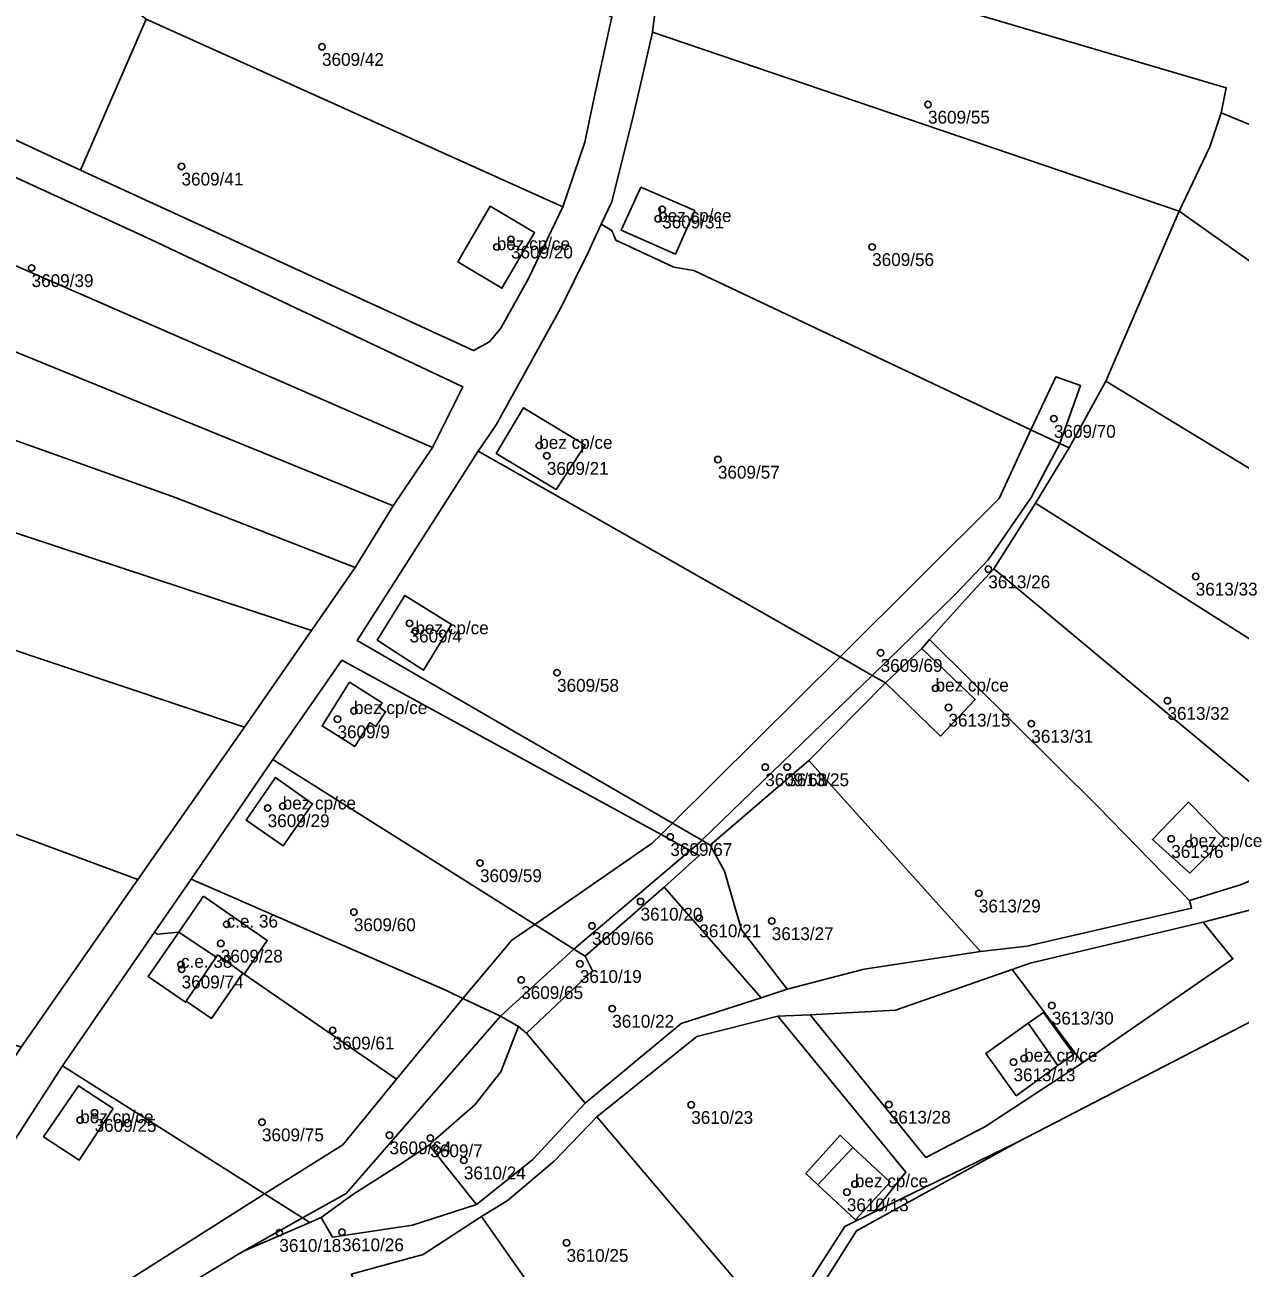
# Model space of a CAD drawing. Extents: x -878211 to -870363, y -1058464 to -1052522.
# Drawn here: x -875358 to -875263.1, y -1055357 to -1055259.9 of the extents above; entities that cross this region are included whole.
import ezdxf

# ---------------------------------------------------------------- set-up
doc = ezdxf.new("R2010")
doc.units = 0
for name, color, linetype in [('Vrstva 50', 7, 'Continuous'), ('Vrstva 51', 7, 'Continuous'), ('Vrstva 52', 7, 'Continuous')]:
    doc.layers.add(name, color=color, linetype=linetype)

msp = doc.modelspace()

# ---------------------------------------------------------------- linework, layer by layer
at = {"layer": 'Vrstva 50'}
for centre in [(-875334.8, -1055261.58994), (-875287.47, -1055266.09994), (-875345.77, -1055270.92994), (-875308.23, -1055274.27994), (-875308.54, -1055275.01994), (-875321.15, -1055277.21994), (-875320.04, -1055276.62994), (-875291.83, -1055277.21994), (-875357.48, -1055278.85994), (-875277.64, -1055290.62994), (-875317.83, -1055292.72994), (-875317.24, -1055293.51994), (-875303.88, -1055293.81994), (-875282.76, -1055302.37994), (-875266.56, -1055302.94994), (-875327.96, -1055306.60994), (-875327.5, -1055307.20994), (-875291.17, -1055308.90994), (-875316.44, -1055310.45994), (-875286.88, -1055311.67994), (-875268.77, -1055312.64994), (-875333.59, -1055314.08994), (-875332.3, -1055313.43994), (-875285.87, -1055313.17994), (-875279.4, -1055314.43994), (-875300.18, -1055317.82994), (-875298.47, -1055317.82994), (-875337.87, -1055320.88994), (-875339.04, -1055321.02994), (-875307.59, -1055323.27994), (-875268.47, -1055323.42994), (-875267.08, -1055323.81994), (-875322.46, -1055325.31994), (-875283.5, -1055327.68994), (-875309.92, -1055328.32994), (-875332.31, -1055329.14994), (-875305.33, -1055329.62994), (-875342.25, -1055330.10994), (-875313.71, -1055330.22994), (-875299.67, -1055329.84994), (-875342.7, -1055331.59994), (-875345.81, -1055333.24994), (-875314.66, -1055333.18994), (-875345.76, -1055333.61994), (-875319.24, -1055334.44994), (-875312.13, -1055336.68994), (-875277.8, -1055336.44994), (-875333.97, -1055338.38994), (-875280.79, -1055340.86994), (-875279.96, -1055340.57994), (-875305.96, -1055344.19994), (-875290.53, -1055344.17994), (-875352.56, -1055344.81994), (-875353.68, -1055345.38994), (-875339.49, -1055345.55994), (-875329.53, -1055346.56994), (-875326.34, -1055346.79994), (-875323.72, -1055348.52994), (-875293.18, -1055350.38994), (-875293.81, -1055351.01994), (-875338.13, -1055354.18994), (-875333.24, -1055354.13994), (-875315.7, -1055354.96994)]:
    msp.add_circle(centre, 0.25, dxfattribs=at)
at = {"layer": 'Vrstva 51'}
for points in [[(-875231.79, -1055227.05), (-875224.67, -1055262.34), (-875226.76, -1055267.1), (-875229.31, -1055272.89), (-875225.06, -1055286.96), (-875220.69, -1055301.45), (-875229.15, -1055309.71), (-875259.08, -1055336.05), (-875280.53, -1055347.13), (-875293.06, -1055354.03), (-875306.02, -1055374.55), (-875312.45, -1055379.64), (-875339.18, -1055400.55), (-875361.39, -1055412.55), (-875359.75, -1055415.8), (-875334.2, -1055401.89), (-875295.89, -1055379.59), (-875257.96, -1055358.31), (-875248.53, -1055352.74), (-875243.72, -1055348.71), (-875221.1, -1055321.52), (-875212.34, -1055291.26), (-875214.82, -1055274.23), (-875220.48, -1055256.01)], [(-875367.97, -1055361.13), (-875355.06, -1055341.16), (-875347.87, -1055330.72), (-875345.03, -1055326.59), (-875338.63, -1055317.25), (-875333.25, -1055309.49), (-875308.32, -1055323.1), (-875307.43, -1055322.21), (-875332.05, -1055307.95), (-875322.6, -1055293.16), (-875321.2, -1055291.1), (-875316.16, -1055282.02), (-875314.03, -1055277.7), (-875312.99, -1055275.43), (-875312.16, -1055273.69), (-875310.46, -1055266.9), (-875309.58, -1055263.08), (-875308.99, -1055260.44), (-875307.96, -1055252.23)], [(-875312.17, -1055259.24), (-875313.57, -1055265.67), (-875314.28, -1055269.04), (-875315.98, -1055274.1), (-875318.71, -1055279.73), (-875320.84, -1055283.56), (-875321.72, -1055284.62), (-875322.97, -1055285.31), (-875353.65, -1055271.23), (-875389.76, -1055254.42)], [(-875392.41, -1055256.08), (-875358.61, -1055271.84), (-875348.56, -1055276.46), (-875323.79, -1055288.15), (-875326.18, -1055292.88), (-875329.23, -1055297.44), (-875332.21, -1055302.25), (-875335.61, -1055307.16), (-875340.85, -1055314.72), (-875349.18, -1055326.62), (-875358.29, -1055339.7), (-875371.29, -1055359.65), (-875373.8, -1055356.3), (-875375.78, -1055352.39), (-875373.16, -1055359.84)], [(-875263.07, -1055327.02), (-875267.05, -1055328.24), (-875266.88, -1055328.84), (-875279.76, -1055331.82), (-875283.38, -1055332.24), (-875292.46, -1055333.6), (-875298.46, -1055335.16), (-875300.49, -1055335.85), (-875306.75, -1055337.85), (-875314.25, -1055344.08), (-875318.34, -1055348.46), (-875322.73, -1055351.99), (-875327.73, -1055353.59), (-875333.98, -1055354.53), (-875334.87, -1055353), (-875335.74, -1055353.4), (-875340.97, -1055355.66), (-875352.31, -1055362.5)], [(-875332.52, -1055357.43), (-875326.91, -1055355.9), (-875322.35, -1055352.93), (-875320.34, -1055351.69), (-875316.66, -1055348.61), (-875313.33, -1055345.14), (-875305.52, -1055338.87), (-875299.2, -1055337.28), (-875296.68, -1055337.18), (-875290, -1055336.82), (-875280.89, -1055333.63), (-875279.48, -1055333.14), (-875265.98, -1055329.95), (-875253.5, -1055326.71)], [(-875253.5, -1055326.71), (-875265.98, -1055329.95), (-875263.65, -1055332.81), (-875275.41, -1055340.92), (-875283.02, -1055345.93), (-875287.63, -1055348.31), (-875296.68, -1055337.18), (-875299.2, -1055337.28), (-875289.21, -1055349.45), (-875291.71, -1055352.57), (-875280.53, -1055347.13), (-875259.08, -1055336.05)]]:
    msp.add_lwpolyline(points, dxfattribs=at)
for points in [[(-875307.96, -1055252.23), (-875285.58, -1055258.51), (-875264.17, -1055264.79), (-875264.57, -1055266.74), (-875262.36, -1055267.65), (-875237.21, -1055279.52), (-875238.14, -1055271.52), (-875239.89, -1055261.36), (-875242.69, -1055247.5), (-875263.34, -1055244.75), (-875280.53, -1055241.35), (-875305.98, -1055236.2), (-875307.08, -1055243.78)], [(-875380.61, -1055244.15), (-875392.81, -1055238.7), (-875392.34, -1055253.06), (-875391.06, -1055253.27), (-875389.76, -1055254.42), (-875353.65, -1055271.23), (-875348.52, -1055259.43), (-875349.34, -1055258.82), (-875367.02, -1055250.53), (-875370.11, -1055249.03), (-875378.32, -1055245.23)], [(-875349.34, -1055258.82), (-875348.52, -1055259.43), (-875315.98, -1055274.1), (-875314.28, -1055269.04), (-875313.57, -1055265.67), (-875312.17, -1055259.24), (-875314.56, -1055258.15), (-875343.99, -1055245.46)], [(-875267.86, -1055274.43), (-875265.47, -1055269.39), (-875264.57, -1055266.74), (-875264.17, -1055264.79), (-875285.58, -1055258.51), (-875307.96, -1055252.23), (-875308.99, -1055260.44)], [(-875392.41, -1055256.08), (-875392.16, -1055264.55), (-875385.79, -1055267.02), (-875371.08, -1055273.68), (-875363.64, -1055276.56), (-875326.18, -1055292.88), (-875323.79, -1055288.15), (-875348.56, -1055276.46), (-875358.61, -1055271.84)], [(-875315.98, -1055274.1), (-875348.52, -1055259.43), (-875353.65, -1055271.23), (-875322.97, -1055285.31), (-875321.72, -1055284.62), (-875320.84, -1055283.56), (-875318.71, -1055279.73)], [(-875312.15, -1055275.93), (-875311.84, -1055276.7), (-875307.33, -1055278.79), (-875305.76, -1055279.06), (-875279.44, -1055291.5), (-875277.48, -1055287.37), (-875275.55, -1055288.04), (-875277.18, -1055292.57), (-875276.45, -1055292.91), (-875273.58, -1055287.69), (-875267.86, -1055274.43), (-875308.99, -1055260.44), (-875309.58, -1055263.08), (-875310.46, -1055266.9), (-875312.16, -1055273.69), (-875312.99, -1055275.43)], [(-875326.18, -1055292.88), (-875363.64, -1055276.56), (-875371.08, -1055273.68), (-875385.79, -1055267.02), (-875392.16, -1055264.55), (-875391.85, -1055271.93), (-875329.23, -1055297.44)], [(-875237.21, -1055279.52), (-875262.36, -1055267.65), (-875264.57, -1055266.74), (-875265.47, -1055269.39), (-875267.86, -1055274.43), (-875236.32, -1055296.72), (-875236.27, -1055291.74)], [(-875391.85, -1055271.93), (-875390.99, -1055280.72), (-875363.91, -1055290.48), (-875346.18, -1055296.82), (-875332.21, -1055302.25), (-875329.23, -1055297.44)], [(-875309.89, -1055272.55), (-875311.43, -1055275.91), (-875307.19, -1055277.78), (-875305.68, -1055274.37)], [(-875309.89, -1055272.55), (-875305.68, -1055274.37), (-875307.19, -1055277.78), (-875311.43, -1055275.91)], [(-875324.18, -1055278.39), (-875320.75, -1055280.44), (-875318.2, -1055276.08), (-875321.67, -1055274.04)], [(-875324.18, -1055278.39), (-875321.67, -1055274.04), (-875318.2, -1055276.08), (-875320.75, -1055280.44)], [(-875267.86, -1055274.43), (-875273.58, -1055287.69), (-875240.8, -1055307.61), (-875238.21, -1055301.95), (-875236.32, -1055296.72)], [(-875294.34, -1055309.23), (-875281.91, -1055296.87), (-875279.44, -1055291.5), (-875305.76, -1055279.06), (-875307.33, -1055278.79), (-875311.84, -1055276.7), (-875312.15, -1055275.93), (-875312.99, -1055275.43), (-875314.03, -1055277.7), (-875316.16, -1055282.02), (-875321.2, -1055291.1), (-875322.6, -1055293.16), (-875314.25, -1055297.91)], [(-875390.53, -1055289.34), (-875365.57, -1055297.31), (-875335.61, -1055307.16), (-875332.21, -1055302.25), (-875346.18, -1055296.82), (-875363.91, -1055290.48), (-875390.99, -1055280.72), (-875390.44, -1055288.55)], [(-875279.44, -1055291.5), (-875277.18, -1055292.57), (-875275.55, -1055288.04), (-875277.48, -1055287.37)], [(-875273.58, -1055287.69), (-875276.45, -1055292.91), (-875279.07, -1055297.22), (-875249.02, -1055316.28), (-875244.75, -1055312.83), (-875240.8, -1055307.61)], [(-875390.53, -1055289.34), (-875389.52, -1055298.41), (-875340.85, -1055314.72), (-875335.61, -1055307.16), (-875365.57, -1055297.31)], [(-875316.5, -1055296.15), (-875314.24, -1055292.69), (-875319.05, -1055289.77), (-875321.19, -1055293.34)], [(-875316.5, -1055296.15), (-875321.19, -1055293.34), (-875319.05, -1055289.77), (-875314.24, -1055292.69)], [(-875282.77, -1055301.66), (-875279.42, -1055296.78), (-875277.18, -1055292.57), (-875279.44, -1055291.5), (-875281.91, -1055296.87), (-875294.34, -1055309.23), (-875291.82, -1055310.67), (-875285.33, -1055304.34)], [(-875307.43, -1055322.21), (-875294.34, -1055309.23), (-875314.25, -1055297.91), (-875322.6, -1055293.16), (-875332.05, -1055307.95)], [(-875282.33, -1055302.34), (-875279.07, -1055297.22), (-875276.45, -1055292.91), (-875277.18, -1055292.57), (-875279.42, -1055296.78), (-875282.77, -1055301.66), (-875285.33, -1055304.34), (-875291.82, -1055310.67), (-875290.78, -1055311.26), (-875287.94, -1055308.58), (-875287.35, -1055307.87), (-875284.31, -1055304.48)], [(-875279.07, -1055297.22), (-875282.33, -1055302.34), (-875257.75, -1055322.82), (-875249.02, -1055316.28)], [(-875386.58, -1055312.79), (-875349.18, -1055326.62), (-875340.85, -1055314.72), (-875389.52, -1055298.41), (-875388.86, -1055300.92)], [(-875282.33, -1055302.34), (-875284.31, -1055304.48), (-875287.35, -1055307.87), (-875274.2, -1055320.91), (-875267.05, -1055328.24), (-875263.07, -1055327.02), (-875259.69, -1055325.58), (-875257.69, -1055323.85), (-875257.75, -1055322.82)], [(-875330.48, -1055307.92), (-875328.34, -1055304.43), (-875324.69, -1055306.69), (-875326.86, -1055310.27)], [(-875330.48, -1055307.92), (-875326.86, -1055310.27), (-875324.69, -1055306.69), (-875328.34, -1055304.43)], [(-875274.2, -1055320.91), (-875287.35, -1055307.87), (-875287.94, -1055308.58), (-875283.78, -1055312.56), (-875286.49, -1055315.41), (-875290.78, -1055311.26), (-875296.78, -1055317.32), (-875283.38, -1055332.24), (-875279.76, -1055331.82), (-875266.88, -1055328.84), (-875267.05, -1055328.24)], [(-875286.49, -1055315.41), (-875283.78, -1055312.56), (-875287.94, -1055308.58), (-875290.78, -1055311.26)], [(-875318.18, -1055330.12), (-875309, -1055323.78), (-875308.32, -1055323.1), (-875333.25, -1055309.49), (-875338.63, -1055317.25)], [(-875305.13, -1055323.54), (-875291.82, -1055310.67), (-875294.34, -1055309.23), (-875307.43, -1055322.21)], [(-875290.78, -1055311.26), (-875291.82, -1055310.67), (-875305.13, -1055323.54), (-875304.48, -1055323.92), (-875296.78, -1055317.32)], [(-875329.83, -1055313.51), (-875330.31, -1055313.15), (-875330.1, -1055312.82), (-875332.64, -1055311.21), (-875334.79, -1055314.62), (-875332.24, -1055316.23), (-875331.06, -1055314.35), (-875330.59, -1055314.67)], [(-875329.83, -1055313.51), (-875330.59, -1055314.67), (-875331.06, -1055314.35), (-875332.24, -1055316.23), (-875334.79, -1055314.62), (-875332.64, -1055311.21), (-875330.1, -1055312.82), (-875330.31, -1055313.15)], [(-875386.58, -1055312.79), (-875381.99, -1055331.14), (-875358.29, -1055339.7), (-875349.18, -1055326.62)], [(-875325.02, -1055335.29), (-875323.8, -1055335.9), (-875319.98, -1055331.35), (-875318.18, -1055330.12), (-875338.63, -1055317.25), (-875345.03, -1055326.59)], [(-875296.78, -1055317.32), (-875304.48, -1055323.92), (-875303.36, -1055325.96), (-875302.04, -1055330.55), (-875298.46, -1055335.16), (-875292.46, -1055333.6), (-875283.38, -1055332.24)], [(-875338.44, -1055318.64), (-875335.53, -1055320.69), (-875337.83, -1055323.97), (-875340.72, -1055321.98)], [(-875338.44, -1055318.64), (-875340.72, -1055321.98), (-875337.83, -1055323.97), (-875335.53, -1055320.69)], [(-875264.3, -1055323.43), (-875267.02, -1055326.11), (-875269.94, -1055323.49), (-875267.13, -1055320.57)], [(-875264.3, -1055323.43), (-875267.13, -1055320.57), (-875269.94, -1055323.49), (-875267.02, -1055326.11)], [(-875306.04, -1055324.35), (-875305.26, -1055323.7), (-875305.13, -1055323.54), (-875307.43, -1055322.21), (-875308.32, -1055323.1)], [(-875315.13, -1055332.04), (-875306.04, -1055324.35), (-875308.32, -1055323.1), (-875309, -1055323.78), (-875318.18, -1055330.12)], [(-875300.49, -1055335.85), (-875298.46, -1055335.16), (-875302.04, -1055330.55), (-875303.36, -1055325.96), (-875304.48, -1055323.92), (-875305.13, -1055323.54), (-875305.26, -1055323.7), (-875306.04, -1055324.35), (-875305.33, -1055324.73), (-875308.07, -1055327.2)], [(-875308.07, -1055327.2), (-875305.33, -1055324.73), (-875306.04, -1055324.35), (-875315.13, -1055332.04), (-875314.24, -1055332.6)], [(-875339.07, -1055331.36), (-875340.88, -1055333.99), (-875328.98, -1055342.21), (-875323.8, -1055335.9), (-875325.02, -1055335.29), (-875345.03, -1055326.59), (-875347.87, -1055330.72), (-875347.66, -1055330.88), (-875345.98, -1055330.72), (-875344.05, -1055327.92)], [(-875318.83, -1055338.6), (-875314.25, -1055344.08), (-875306.75, -1055337.85), (-875300.49, -1055335.85), (-875308.07, -1055327.2), (-875314.24, -1055332.6), (-875313.67, -1055333.75)], [(-875340.88, -1055333.99), (-875339.07, -1055331.36), (-875344.05, -1055327.92), (-875345.98, -1055330.72), (-875343.07, -1055332.66), (-875342.95, -1055332.49), (-875340.97, -1055333.93)], [(-875323.8, -1055335.9), (-875320.86, -1055337.28), (-875315.13, -1055332.04), (-875318.18, -1055330.12), (-875319.98, -1055331.35)], [(-875275.41, -1055340.92), (-875263.65, -1055332.81), (-875265.98, -1055329.95), (-875279.48, -1055333.14), (-875280.89, -1055333.63), (-875280.34, -1055334.37)], [(-875347.87, -1055330.72), (-875355.06, -1055341.16), (-875339.28, -1055351.16), (-875333.17, -1055347.32), (-875328.98, -1055342.21), (-875340.88, -1055333.99), (-875340.97, -1055333.93), (-875343.42, -1055337.46), (-875345.4, -1055336.1), (-875345.46, -1055336.19), (-875348.37, -1055334.19), (-875345.98, -1055330.72), (-875347.66, -1055330.88)], [(-875343.42, -1055337.46), (-875340.97, -1055333.93), (-875342.95, -1055332.49), (-875343.07, -1055332.66), (-875345.98, -1055330.72), (-875348.37, -1055334.19), (-875345.46, -1055336.19), (-875345.4, -1055336.1)], [(-875314.24, -1055332.6), (-875315.13, -1055332.04), (-875320.86, -1055337.28), (-875319.44, -1055338.08), (-875318.83, -1055338.6), (-875313.67, -1055333.75)], [(-875280.34, -1055334.37), (-875280.89, -1055333.63), (-875290, -1055336.82), (-875296.68, -1055337.18), (-875287.63, -1055348.31), (-875283.02, -1055345.93), (-875275.41, -1055340.92)], [(-875328.98, -1055342.21), (-875333.17, -1055347.32), (-875339.28, -1055351.16), (-875336.33, -1055353.03), (-875332.92, -1055351.12), (-875320.86, -1055337.28), (-875323.8, -1055335.9)], [(-875280.58, -1055343.49), (-875282.96, -1055340.2), (-875279.65, -1055337.82), (-875278.46, -1055336.98), (-875276.09, -1055340.25), (-875277.34, -1055341.12)], [(-875280.58, -1055343.49), (-875277.34, -1055341.12), (-875276.09, -1055340.25), (-875278.46, -1055336.98), (-875279.65, -1055337.82), (-875282.96, -1055340.2)], [(-875325.92, -1055346.86), (-875322.86, -1055344.2), (-875320.83, -1055341.63), (-875319.44, -1055338.08), (-875320.86, -1055337.28), (-875332.92, -1055351.12), (-875336.33, -1055353.03), (-875335.74, -1055353.4), (-875334.87, -1055353), (-875332.39, -1055351.19), (-875328.88, -1055348.97), (-875326.42, -1055347.34)], [(-875319.44, -1055338.08), (-875320.83, -1055341.63), (-875322.86, -1055344.2), (-875325.92, -1055346.86), (-875326.42, -1055347.34), (-875322.73, -1055351.99), (-875318.34, -1055348.46), (-875314.25, -1055344.08), (-875318.83, -1055338.6)], [(-875305.52, -1055338.87), (-875313.33, -1055345.14), (-875299.17, -1055361.79), (-875293.97, -1055353.7), (-875291.71, -1055352.57), (-875289.21, -1055349.45), (-875299.2, -1055337.28)], [(-875339.28, -1055351.16), (-875355.06, -1055341.16), (-875367.97, -1055361.13), (-875366.64, -1055363.52), (-875352.98, -1055359.83)], [(-875351.12, -1055344.49), (-875353.83, -1055342.72), (-875356.54, -1055346.71), (-875353.77, -1055348.53)], [(-875351.12, -1055344.49), (-875353.77, -1055348.53), (-875356.54, -1055346.71), (-875353.83, -1055342.72)], [(-875322.35, -1055352.93), (-875310.43, -1055369.92), (-875308.39, -1055372.69), (-875302.45, -1055365.77), (-875299.17, -1055361.79), (-875313.33, -1055345.14), (-875316.66, -1055348.61), (-875320.34, -1055351.69)], [(-875294.34, -1055346.58), (-875297.01, -1055349.56), (-875296.07, -1055350.44), (-875293.12, -1055353.19), (-875290.42, -1055350.23), (-875293.34, -1055347.52)], [(-875294.34, -1055346.58), (-875293.34, -1055347.52), (-875290.42, -1055350.23), (-875293.12, -1055353.19), (-875296.07, -1055350.44), (-875297.01, -1055349.56)], [(-875326.42, -1055347.34), (-875328.88, -1055348.97), (-875332.39, -1055351.19), (-875334.87, -1055353), (-875333.98, -1055354.53), (-875327.73, -1055353.59), (-875322.73, -1055351.99)], [(-875293.97, -1055353.7), (-875299.17, -1055361.79), (-875302.45, -1055365.77), (-875308.39, -1055372.69), (-875312.45, -1055379.64), (-875306.02, -1055374.55), (-875293.06, -1055354.03), (-875280.53, -1055347.13), (-875291.71, -1055352.57)], [(-875336.33, -1055353.03), (-875339.28, -1055351.16), (-875352.98, -1055359.83), (-875366.64, -1055363.52), (-875365.4, -1055365.77), (-875360.7, -1055365.19), (-875352.31, -1055362.5), (-875340.97, -1055355.66)], [(-875335.74, -1055353.4), (-875336.33, -1055353.03), (-875340.97, -1055355.66)], [(-875332.52, -1055357.43), (-875318.73, -1055381.57), (-875315.48, -1055379.29), (-875311.46, -1055376.01), (-875309.39, -1055373.45), (-875312.8, -1055375.94), (-875315.28, -1055372.51), (-875311.86, -1055369.99), (-875311.43, -1055370.58), (-875310.43, -1055369.92), (-875322.35, -1055352.93), (-875326.91, -1055355.9)]]:
    msp.add_lwpolyline(points, close=True, dxfattribs=at)
at = {"layer": 'Vrstva 52'}
for points in [[(-875309.89, -1055272.55), (-875311.43, -1055275.91), (-875307.19, -1055277.78), (-875305.68, -1055274.37)], [(-875318.2, -1055276.08), (-875321.67, -1055274.04), (-875324.18, -1055278.39), (-875320.75, -1055280.44)], [(-875319.05, -1055289.77), (-875321.19, -1055293.34), (-875316.5, -1055296.15), (-875314.24, -1055292.69)], [(-875328.34, -1055304.43), (-875330.48, -1055307.92), (-875326.86, -1055310.27), (-875324.69, -1055306.69)], [(-875287.94, -1055308.58), (-875290.78, -1055311.26), (-875286.49, -1055315.41), (-875283.78, -1055312.56)], [(-875334.79, -1055314.62), (-875332.24, -1055316.23), (-875331.06, -1055314.35), (-875330.59, -1055314.67), (-875329.83, -1055313.51), (-875330.31, -1055313.15), (-875330.1, -1055312.82), (-875332.64, -1055311.21)], [(-875340.72, -1055321.98), (-875337.83, -1055323.97), (-875335.53, -1055320.69), (-875338.44, -1055318.64)], [(-875269.94, -1055323.49), (-875267.02, -1055326.11), (-875264.3, -1055323.43), (-875267.13, -1055320.57)], [(-875340.97, -1055333.93), (-875340.88, -1055333.99), (-875339.07, -1055331.36), (-875344.05, -1055327.92), (-875345.98, -1055330.72), (-875343.07, -1055332.66), (-875342.95, -1055332.49)], [(-875345.98, -1055330.72), (-875348.37, -1055334.19), (-875345.46, -1055336.19), (-875345.4, -1055336.1), (-875343.07, -1055332.66)], [(-875279.65, -1055337.82), (-875282.96, -1055340.2), (-875280.58, -1055343.49), (-875277.34, -1055341.12)], [(-875356.54, -1055346.71), (-875353.77, -1055348.53), (-875351.12, -1055344.49), (-875353.83, -1055342.72)], [(-875293.34, -1055347.52), (-875296.07, -1055350.44), (-875293.12, -1055353.19), (-875290.42, -1055350.23)]]:
    msp.add_lwpolyline(points, close=True, dxfattribs=at)

# ---------------------------------------------------------------- texts
at = {"layer": 'Vrstva 50'}
for s, p in [('3609/42', (-875334.8, -1055263.079)), ('3609/55', (-875287.47, -1055267.589)), ('3609/41', (-875345.77, -1055272.419)), ('bez cp/ce', (-875308.54, -1055275.27)), ('3609/31', (-875308.23, -1055275.769)), ('bez cp/ce', (-875321.15, -1055277.47)), ('3609/20', (-875320.04, -1055278.119)), ('3609/56', (-875291.83, -1055278.709)), ('3609/39', (-875357.48, -1055280.349)), ('3609/70', (-875277.64, -1055292.119)), ('bez cp/ce', (-875317.83, -1055292.98)), ('3609/21', (-875317.24, -1055295.009)), ('3609/57', (-875303.88, -1055295.309)), ('3613/26', (-875282.76, -1055303.869)), ('3613/33', (-875266.56, -1055304.439)), ('3609/4', (-875327.96, -1055308.099)), ('bez cp/ce', (-875327.5, -1055307.46)), ('3609/69', (-875291.17, -1055310.399)), ('3609/58', (-875316.44, -1055311.949)), ('bez cp/ce', (-875286.88, -1055311.929)), ('bez cp/ce', (-875332.3, -1055313.69)), ('3613/15', (-875285.87, -1055314.669)), ('3613/32', (-875268.77, -1055314.139)), ('3609/9', (-875333.59, -1055315.579)), ('3613/31', (-875279.4, -1055315.929)), ('3609/68', (-875300.18, -1055319.319)), ('3613/25', (-875298.47, -1055319.319)), ('bez cp/ce', (-875337.87, -1055321.139)), ('3609/29', (-875339.04, -1055322.519)), ('bez cp/ce', (-875267.08, -1055324.07)), ('3609/67', (-875307.59, -1055324.769)), ('3613/6', (-875268.47, -1055324.919)), ('3609/59', (-875322.46, -1055326.809)), ('3613/29', (-875283.5, -1055329.179)), ('c.e. 36', (-875342.25, -1055330.36)), ('3610/20', (-875309.92, -1055329.819)), ('3609/60', (-875332.31, -1055330.639)), ('3610/21', (-875305.33, -1055331.119)), ('3613/27', (-875299.67, -1055331.339)), ('3609/66', (-875313.71, -1055331.719)), ('3609/28', (-875342.7, -1055333.089)), ('c.e. 38', (-875345.81, -1055333.5)), ('3609/74', (-875345.76, -1055335.109)), ('3610/19', (-875314.66, -1055334.679)), ('3609/65', (-875319.24, -1055335.939)), ('3610/22', (-875312.13, -1055338.179)), ('3613/30', (-875277.8, -1055337.939)), ('3609/61', (-875333.97, -1055339.879)), ('bez cp/ce', (-875279.96, -1055340.83)), ('3613/13', (-875280.79, -1055342.359)), ('bez cp/ce', (-875353.68, -1055345.639)), ('3610/23', (-875305.96, -1055345.689)), ('3613/28', (-875290.53, -1055345.669)), ('3609/25', (-875352.56, -1055346.309)), ('3609/75', (-875339.49, -1055347.049)), ('3609/64', (-875329.53, -1055348.059)), ('3609/7', (-875326.34, -1055348.289)), ('3610/24', (-875323.72, -1055350.019)), ('bez cp/ce', (-875293.18, -1055350.639)), ('3610/13', (-875293.81, -1055352.509)), ('3610/18', (-875338.13, -1055355.679)), ('3610/26', (-875333.24, -1055355.629)), ('3610/25', (-875315.7, -1055356.459))]:
    msp.add_text(s, height=0.999996, dxfattribs=at).set_placement(p)

doc.saveas('drawing.dxf')
